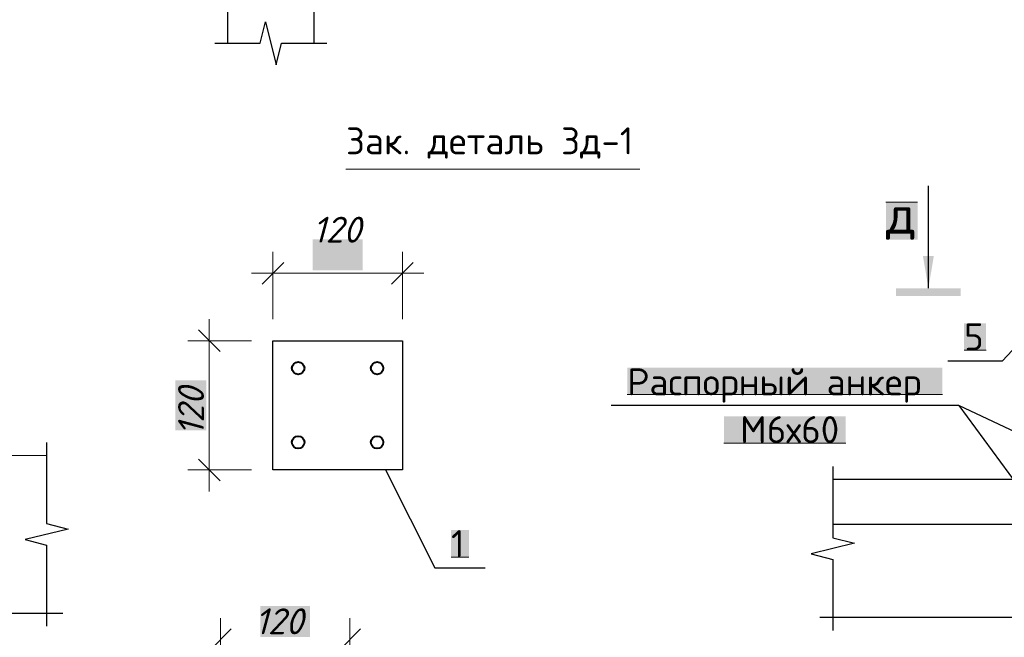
# Model space of a CAD drawing. Header units: millimetres. Extents: x 363306 to 7757304, y 1022887 to 1207196.
# Tile 704 of 1056: x 2410535 to 2419670, y 1065236 to 1070965. Entities that reach past the tile are written whole.
import ezdxf

# ---------------------------------------------------------------- set-up
doc = ezdxf.new("R2010")
doc.units = ezdxf.units.MM
for name, color, linetype in [('0 @ 100', 7, 'Continuous'), ('PDF12_0', 7, 'Continuous'), ('PDF12_kcd_tx', 7, 'Continuous'), ('PDF12_Text', 7, 'Continuous'), ('PDF12_Я-1', 7, 'Continuous')]:
    doc.layers.add(name, color=color, linetype=linetype)
doc.layers.add('PDF12_A3 pdf uchun', color=7, linetype='Continuous', true_color=0x636466)
doc.styles.add('iso', font='isocpeur.TTF')
doc.styles.add('PDF ISOCPEUR', font='isocpeur.TTF')
doc.styles.add('PDF ISOCPEUR Italic', font='isocpeui.ttf')
doc.styles.get("Standard").update_dxf_attribs({"font": 'isocpeui.ttf'})
doc.styles.add('ГОСТ 2.304', font='isocpeui.ttf')

msp = doc.modelspace()

# ---------------------------------------------------------------- linework, layer by layer
at = {"layer": 'PDF12_0', "lineweight": 25}
for points in [[(2412344.958, 1070746.274), (2412465.032, 1070746.274), (2412765.219, 1070746.274), (2412816.02, 1070946.399), (2412916.082, 1070546.15), (2412965.343, 1070746.274), (2413265.53, 1070746.274), (2413385.605, 1070746.274)], [(2412465.032, 1070746.274), (2412465.032, 1070746.274)], [(2418965.998, 1068474.092), (2418965.998, 1069423.913)], [(2420366.869, 1068560.299), (2419651.039, 1067798.287), (2419146.11, 1067798.287)], [(2419247.712, 1067387.262), (2416022.629, 1067387.262)], [(2421111.948, 1066506.715), (2419247.712, 1067387.262), (2419943.529, 1066438.98)], [(2410785.526, 1067042.433), (2410785.526, 1066922.358), (2410785.526, 1066291.196), (2410985.651, 1066240.395), (2410585.402, 1066141.873), (2410785.526, 1066091.072), (2410785.526, 1065459.91), (2410785.526, 1065339.835)], [(2410785.526, 1066922.358), (2410785.526, 1066922.358)], [(2413930.559, 1066788.428), (2414386.227, 1065880.171), (2414852.671, 1065880.171)], [(2418079.293, 1066819.217), (2418079.293, 1066699.142), (2418079.293, 1066158.806), (2418279.417, 1066109.545), (2417879.168, 1066009.483), (2418079.293, 1065958.682), (2418079.293, 1065419.885), (2418079.293, 1065299.81)], [(2418079.293, 1066699.142), (2418079.293, 1066699.142)], [(2405834.756, 1065459.91), (2405985.619, 1065459.91), (2408260.88, 1065459.91), (2408322.456, 1065709.296), (2408447.149, 1065208.985), (2408510.265, 1065459.91), (2410785.526, 1065459.91), (2410936.389, 1065459.91)], [(2422946.935, 1065419.885), (2422826.86, 1065419.885), (2420553.139, 1065419.885), (2420502.338, 1065219.761), (2420402.276, 1065620.01), (2420353.014, 1065419.885), (2418079.293, 1065419.885), (2417959.218, 1065419.885)]]:
    msp.add_lwpolyline(points, dxfattribs=at)
at = {"layer": 'PDF12_0', "color": 7, "lineweight": 0, "true_color": 0xffffff}
for points in [[(2418865.936, 1069273.05), (2418571.907, 1069273.05)], [(2419296.973, 1067898.349), (2419501.716, 1067898.349)], [(2416171.953, 1067487.325), (2419096.849, 1067487.325)], [(2417069.434, 1067037.814), (2418199.367, 1067037.814)], [(2414537.09, 1065980.234), (2414703.347, 1065980.234)]]:
    msp.add_lwpolyline(points, dxfattribs=at)
at = {"layer": 'PDF12_0', "lineweight": 0}
for points in [[(2412985.356, 1068712.702), (2412785.231, 1068512.578)], [(2413985.978, 1068512.578), (2414186.103, 1068712.702)], [(2412394.219, 1067887.573), (2412194.095, 1068087.698)], [(2410785.526, 1066922.358), (2405985.619, 1066922.358)], [(2412194.095, 1066888.491), (2412394.219, 1066688.366)], [(2412498.9, 1065313.665), (2412298.775, 1065113.541)], [(2413497.982, 1065113.541), (2413698.107, 1065313.665)]]:
    msp.add_lwpolyline(points, dxfattribs=at)
at = {"layer": 'PDF12_0', "color": 5, "lineweight": 30}
msp.add_lwpolyline([(2412885.294, 1067987.636), (2414086.04, 1067987.636), (2414086.04, 1066788.428), (2412885.294, 1066788.428)], close=True, dxfattribs=at)
at = {"layer": 'PDF12_0', "color": 251, "lineweight": 30, "true_color": 0x636466}
for points in [[(2422826.86, 1066699.142), (2418079.293, 1066699.142)], [(2422826.86, 1066283.499), (2418079.293, 1066283.499)]]:
    msp.add_lwpolyline(points, dxfattribs=at)
at = {"layer": 'PDF12_0', "lineweight": 40}
for centre in [(2413118.516, 1067732.862), (2413851.279, 1067732.862), (2413118.516, 1067044.742), (2413851.279, 1067044.742)]:
    msp.add_circle(centre, 57.728, dxfattribs=at)
at = {"layer": 'PDF12_0', "color": 7, "true_color": 0xffffff, "transparency": 33554559}
for points in [[(2418865.936, 1068923.602), (2418571.907, 1068923.602), (2418865.936, 1069273.05)], [(2418571.907, 1068923.602), (2418865.936, 1069273.05), (2418571.907, 1069273.05)], [(2419296.973, 1068149.275), (2419501.716, 1068149.275), (2419296.973, 1067898.349)], [(2419501.716, 1068149.275), (2419296.973, 1067898.349), (2419501.716, 1067898.349)], [(2416171.953, 1067736.71), (2419096.849, 1067736.71), (2416171.953, 1067487.325)], [(2419096.849, 1067736.71), (2416171.953, 1067487.325), (2419096.849, 1067487.325)], [(2417069.434, 1067287.2), (2418199.367, 1067287.2), (2417069.434, 1067037.814)], [(2418199.367, 1067287.2), (2417069.434, 1067037.814), (2418199.367, 1067037.814)], [(2414537.09, 1066231.159), (2414703.347, 1066231.159), (2414537.09, 1065980.234)], [(2414703.347, 1066231.159), (2414537.09, 1065980.234), (2414703.347, 1065980.234)]]:
    msp.add_solid(points, dxfattribs=at)
at = {"layer": 'PDF12_0', "transparency": 33554559}
for points in [[(2418965.998, 1068474.092), (2418915.197, 1068774.279), (2419016.799, 1068774.279)], [(2418665.811, 1068474.092), (2419266.185, 1068474.092), (2418665.811, 1068403.279)], [(2419266.185, 1068474.092), (2418665.811, 1068403.279), (2419266.185, 1068403.279)]]:
    msp.add_solid(points, dxfattribs=at)
at = {"layer": 'PDF12_A3 pdf uchun', "color": 7, "lineweight": 30}
msp.add_lwpolyline([(2412465.032, 1070746.274), (2412465.032, 1072133.291), (2413265.53, 1072133.291), (2413265.53, 1070746.274)], dxfattribs=at)
at = {"layer": 'PDF12_kcd_tx', "lineweight": 0}
for points in [[(2412885.294, 1068187.76), (2412885.294, 1068812.764)], [(2414086.04, 1068187.76), (2414086.04, 1068812.764)], [(2412685.169, 1068612.64), (2414286.165, 1068612.64)], [(2412294.157, 1066588.304), (2412294.157, 1068187.76)], [(2412685.169, 1067987.636), (2412094.032, 1067987.636)], [(2412685.169, 1066788.428), (2412094.032, 1066788.428)], [(2412398.837, 1064631.703), (2412398.837, 1065413.727)], [(2413598.045, 1064680.964), (2413598.045, 1065413.727)]]:
    msp.add_lwpolyline(points, dxfattribs=at)
at = {"layer": 'PDF12_kcd_tx', "color": 7, "true_color": 0xffffff, "transparency": 33554559}
for points in [[(2413254.754, 1068926.681), (2413254.754, 1068638.81), (2413718.119, 1068926.681)], [(2413254.754, 1068638.81), (2413718.119, 1068926.681), (2413718.119, 1068638.81)], [(2411980.115, 1067156.35), (2412267.987, 1067156.35), (2411980.115, 1067619.715)], [(2412267.987, 1067156.35), (2411980.115, 1067619.715), (2412267.987, 1067619.715)], [(2412766.758, 1065527.644), (2412766.758, 1065239.773), (2413230.123, 1065527.644)], [(2412766.758, 1065239.773), (2413230.123, 1065527.644), (2413230.123, 1065239.773)]]:
    msp.add_solid(points, dxfattribs=at)
at = {"layer": 'PDF12_Я-1', "lineweight": 0}
msp.add_lwpolyline([(2413562.638, 1069577.855), (2414124.526, 1069577.855), (2414350.82, 1069577.855), (2415987.223, 1069577.855), (2416287.409, 1069577.855)], dxfattribs=at)

# ---------------------------------------------------------------- texts
at = {"color": 0, "lineweight": -2, "ltscale": 5, "char_height": 300, "attachment_point": 1, "style": 'iso'}
for s, insert, width in [('\\pi7162.827;{\\fISOCPEUR|b0|i1|c204|p34;Примечание:\\P\\pi0;1. \\C256;Данный лист читать совместно с листами\\C0; КP- \\P2. Горизонтальные сетки СГ-1, СГ-2, СГ-3  устраиваются по длине в стенах и в перегородках, через каждый 600 мм расстояние по высоте.\\P\\C256;3. Стены  выполнить из газоблока изготавливается автоклавным методом D600/\\PКладку выполнить с применением однорядной перевязки\\P5.Контроль качества материалов и работ выполнять согласно указаниям \\PКМК 2.01.03-19, КМК 3.03.01-98 и ППР.\\P6. Все внутренние дверные отверстие монтажировать на отм. +2,100.\\P7. Прочность клеевого состава или раствора должна обеспечить величину нормального сцепления не менее 1,2 кгс/см².}', (1348958.4, 1070865.149), 17773.54363), ('\\pi7162.827;{\\fISOCPEUR|b0|i1|c204|p34;Примечание:\\P\\pi0;1. \\C256;Данный лист читать совместно с листами\\C0; КP-21-34\\P2. Горизонтальные сетки СГ-1, СГ-2, СГ-3  устраиваются по длине в стенах и в перегородках, через каждый 600 мм расстояние по высоте.\\P\\C256;3. Стены  выполнить из газоблока изготавливается автоклавным методом D600/ Кладку выполнить с применением однорядной перевязки\\P5.Контроль качества материалов и работ выполнять согласно указаниям КМК 2.01.03-96, КМК 3.03.01-98 и ППР.\\P6. Все внутренние дверные отверстие монтажировать на отм. +2,100.\\P7. Проч-ность клеевого состава или раствора должна обеспечить величину\\Pнормального сцепления не менее 1,2 кгс/см².}', (1058315.855, 1065292.541, 0), 19769.395)]:
    msp.add_mtext(s, dxfattribs=dict(at, insert=insert, width=width))
at = {"insert": (2316932.162, 1068179.989, 0), "char_height": 260, "width": 4079.59155, "attachment_point": 4}
msp.add_mtext('\\pi388.99274;Водосточная труба\\P\\pi976.94729;150 х 100 мм. ', dxfattribs=at)
at = {"layer": '0 @ 100', "color": 7, "insert": (761996.908, 1075986.433), "char_height": 318.940213, "width": 19697.5359, "attachment_point": 4, "style": 'ГОСТ 2.304'}
msp.add_mtext('\\pi5457.36288;{\\fISOCPEUR|b1|i1|c204|p34;Характеристика участка строительства:\\P\\pi0;\\P}Расчетная зимняя температура воздух 15 °С.\\PСкоростной напор ветра   - 38кг/м2.\\PВес снегового покрова    - 50кг/м2.\\PКлассификация зданий по функциональной пожарной опасности - Ф 4.1 \\PКоэффициент надежности по назначению - 0.95\\P\\P^IПроектом разработано подъёмник для мало мобильных граждан населения грузоподъемностью 250 кг. скоростью 0,25 см/с. Двери шахт подъёмника противопожарные с пределом огнестойкости El 30. Подъёмники оборудованы кабинами габаритами 1500х1500 мм, ширина дверей кабины обеспечивает проезд инвалидной коляски. Для экстренных случаев подъёмник оснащен дополнительным аккумулятором и механическим спуском для безопасного спуска пассажира в нулевую отметку. Так же в дверях подъёмника установлены замки датчики которые открываются с ключевыми картами, чтобы открыть двери подъёмника.\\P^IС внешней и внутренней стороны наружных стен предусмотрено обшивка из аквапанелей толщиной 12,5мм с утеплением из минераловатной ваты на кварцевой основе, А =0,040 Вт/мС, толщиной 100мм. (по теплотехническому расчету). Наружная отделка из органическое стекло.\\P^IПодрядчик обязан предоставить заказчику сертификаты соответствия и пожарной безопасности на фасадную систему и все применяемые в данной системе материалы и изделия.\\PКонструкции, изделия и материалы применены по действующим стандартам, ТУ, сертификатам. На путях эвакуации используются отделочные материалы, соответствующие требованиям п. 5.25 ШНК 2.01.02-04.\\PОтделка стен с внутренней стороны окраска водоэмульсионными красками светлых тонов. Во внутренней и наружной отделке использованы современные отделочные материалы используемые на территории Республики Узбекистан.\\P^IКрыша - скатная из металлических профилированных листов с полимерными покрытиями с обеих сторон толщ.0,55мм по металлическим конструкциям.\\P^IПо периметру наружных стен устраивается бетонная отмостка. Бетон кл.В 7,5 шириной 1000 мм, толщиной 50 мм по гравийному основанию толщиной 100 мм -150 мм.\\P^IВсе строительно-монтажные работы вести согласно указаний соответствующих строительных норм и проекта производства работ (П.П.Р.) на основании ШНК 3.01.01 - 03 и КМК 3.01.02 - 00.', dxfattribs=at)
at = {"layer": 'PDF12_Text', "attachment_point": 7}
for s, insert, char_height, style in [('Зак. деталь Зд-1', (2413562.638, 1069676.378), 249.99957, 'PDF ISOCPEUR'), ('д', (2418571.907, 1068923.602), 349.999, 'PDF ISOCPEUR'), ('120', (2413253.187, 1068897.183), 239.9991, 'PDF ISOCPEUR Italic'), ('5', (2419296.973, 1067898.349), 250, 'PDF ISOCPEUR'), ('Распорный анкер', (2416171.953, 1067412.36), 249.99957, 'PDF ISOCPEUR'), ('М6х60', (2417219.543, 1067037.814), 249.9996, 'PDF ISOCPEUR'), ('1', (2414537.09, 1065980.234), 250, 'PDF ISOCPEUR'), ('120', (2412717.497, 1065264.404), 239.9991, 'PDF ISOCPEUR Italic')]:
    msp.add_mtext(s, dxfattribs=dict(at, insert=insert, char_height=char_height, style=style))
at = {"layer": 'PDF12_Text', "insert": (2412244.895, 1067107.088), "char_height": 239.9991, "attachment_point": 7, "rotation": 90, "style": 'PDF ISOCPEUR Italic'}
msp.add_mtext('120', dxfattribs=at)

doc.saveas('drawing.dxf')
